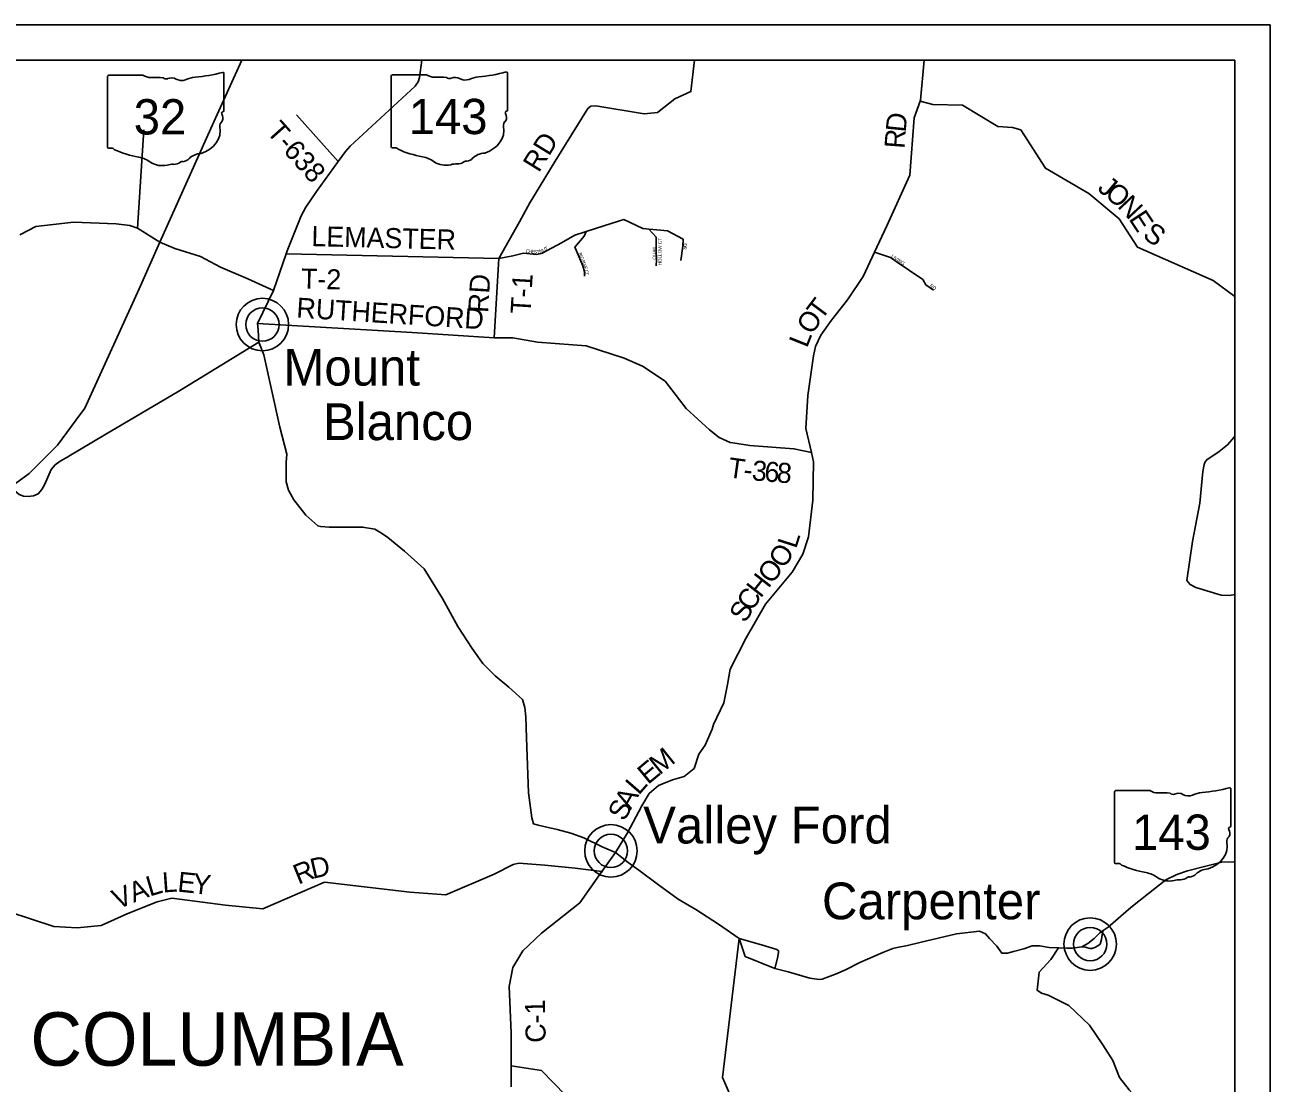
# Model space of a CAD drawing. Extents: x -15 to 405, y -40 to 87.
# Drawn here: x 2.706 to 6.235, y -21.816 to -18.816 of the extents above; entities that cross this region are included whole.
import ezdxf

# ---------------------------------------------------------------- set-up
doc = ezdxf.new("R2010")
doc.units = 0
for name, color, linetype in [('GM_P_State_Location', 7, 'Continuous'), ('GM_X_County_Road_Text', 7, 'Continuous'), ('GM_X_Major_Lake', 7, 'Continuous'), ('GM_X_Major_Lake_Text', 7, 'Continuous'), ('GM_X_Major_River', 7, 'Continuous'), ('GM_X_Minor_Lake', 7, 'Continuous'), ('GM_X_Minor_River', 7, 'Continuous'), ('GM_X_State_Location', 7, 'Continuous'), ('GM_X_Township', 7, 'Continuous'), ('GM_X_Township_ROW', 7, 'Continuous'), ('GM_X_Township_Subdivision', 7, 'Continuous'), ('GM_X_Township_Subdivision_Text', 7, 'Continuous'), ('GM_X_Township_Text', 7, 'Continuous'), ('GM_X_Unincorporated_Location', 7, 'Continuous')]:
    doc.layers.add(name, color=color, linetype=linetype)

msp = doc.modelspace()

# ---------------------------------------------------------------- linework, layer by layer
at = {"layer": 'GM_P_State_Location'}
for points in [[(4.0491, -19.478), (4.1079, -19.3742), (4.1369, -19.3205), (4.2086, -19.2023), (4.3018, -19.0531), (4.31, -19.0468), (4.3238, -19.0458), (4.4614, -19.0682), (4.4994, -19.0643), (4.548, -19.0261), (4.5937, -19.005), (4.6038, -18.9161)], [(6.1354, -19.5858), (6.0743, -19.5409), (5.8593, -19.4462), (5.8075, -19.3655), (5.722, -19.294), (5.5984, -19.2225), (5.5288, -19.1132), (5.5052, -19.1071), (5.4637, -19.1041), (5.3639, -19.0437), (5.2795, -19.0417), (5.2434, -19.0324)], [(3.5937, -19.2036), (3.4754, -19.0708)], [(3.0248, -19.3927), (3.0425, -19.1135)], [(2.691, -19.4115), (2.7369, -19.3872), (2.8433, -19.3754), (2.9644, -19.3798), (3.0031, -19.3847), (3.0248, -19.3927)], [(3.0248, -19.3927), (3.0885, -19.4323)], [(3.0885, -19.4323), (3.1308, -19.4503), (3.2032, -19.4729), (3.2602, -19.5026), (3.3374, -19.5358), (3.4102, -19.5689)], [(3.365, -19.6625), (3.8039, -19.6884), (4.0355, -19.7035), (4.0491, -19.478)], [(3.4462, -19.4648), (4.0491, -19.478)], [(4.2589, -19.7228), (4.1584, -19.7151), (4.0891, -19.7033), (4.0355, -19.7035)], [(4.9351, -20.028), (4.8854, -20.0177), (4.7606, -20.0081), (4.7124, -20.0011)], [(6.1354, -20.4305), (6.1199, -20.4338), (6.0963, -20.433), (6.025, -20.411), (6.0086, -20.4029), (5.9997, -20.3908), (6.0152, -20.2809), (6.0364, -20.1717), (6.0449, -20.0821), (6.0488, -20.0627), (6.0517, -20.0545), (6.056, -20.0489), (6.0911, -20.0257), (6.1145, -20.0062), (6.1283, -19.9912), (6.1354, -19.9822)], [(2.6614, -21.3308), (2.7879, -21.3721), (2.8543, -21.3758), (2.9223, -21.369), (2.9979, -21.3351), (3.0803, -21.3024), (3.1224, -21.2921), (3.2743, -21.3118), (3.3807, -21.3216), (3.5549, -21.2467), (3.7968, -21.2743), (3.899, -21.2818), (4.0357, -21.2232), (4.0902, -21.1964), (4.1058, -21.1928), (4.1796, -21.198), (4.266, -21.2064), (4.3416, -21.2163), (4.3439, -21.2166)], [(5.2323, -23.237), (5.1991, -23.2377), (5.1082, -23.2303), (5.0596, -23.2077), (4.9581, -23.1356), (4.9229, -23.0111), (4.9173, -22.9162), (4.9243, -22.863), (4.9105, -22.7777), (4.8881, -22.7476), (4.867, -22.7277), (4.8648, -22.7198), (4.8578, -22.6937), (4.8822, -22.6326), (4.9015, -22.5159), (4.9143, -22.4405), (4.898, -22.3037), (4.8493, -22.2605), (4.7619, -22.197), (4.7501, -22.1603), (4.7493, -21.9511), (4.6834, -21.8), (4.7305, -21.4062)], [(4.7305, -21.4062), (4.7937, -21.4244), (4.8371, -21.4372), (4.8421, -21.4407), (4.8421, -21.4458), (4.8389, -21.4619), (4.8316, -21.4908)], [(4.0839, -21.7672), (4.1697, -21.7804), (4.2381, -21.8502)]]:
    msp.add_lwpolyline(points, dxfattribs=at)
at = {"layer": 'GM_X_Major_Lake_Text'}
for points in [[(4.7124, -20.0011), (4.7121, -20.0011), (4.7046, -20), (4.6735, -19.9862), (4.6468, -19.9639), (4.5804, -19.9039), (4.5203, -19.826), (4.4568, -19.7834), (4.404, -19.7609), (4.2965, -19.7257), (4.2591, -19.7228), (4.2589, -19.7228)], [(5.7468, -21.4265), (5.747, -21.4264), (5.7541, -21.4217), (5.7576, -21.4084), (5.7598, -21.3948), (5.7623, -21.3836)]]:
    msp.add_lwpolyline(points, dxfattribs=at)
at = {"layer": 'GM_X_Major_River'}
for points in [[(4.2915, -19.4037), (4.2965, -19.4021), (4.3702, -19.3781), (4.3857, -19.3731), (4.4037, -19.3673), (4.4575, -19.3935), (4.4589, -19.3936)], [(4.0491, -19.478), (4.0888, -19.4709), (4.1195, -19.4633), (4.1563, -19.4665), (4.1652, -19.4648), (4.1717, -19.4635), (4.2272, -19.434), (4.2645, -19.4125), (4.2915, -19.4037)], [(4.2924, -19.5281), (4.292, -19.5163), (4.2869, -19.4987), (4.2684, -19.4551), (4.2647, -19.4464), (4.291, -19.415), (4.2965, -19.4021)], [(4.4589, -19.3936), (4.4741, -19.395), (4.4967, -19.3969), (4.5277, -19.3996), (4.5714, -19.4239), (4.5711, -19.443), (4.5654, -19.4837)], [(4.4949, -19.4994), (4.4953, -19.4956), (4.4961, -19.4858), (4.4955, -19.4487), (4.4955, -19.4324), (4.4955, -19.4178), (4.4741, -19.395)], [(5.1139, -19.4606), (5.1595, -19.4753), (5.175, -19.4866), (5.2508, -19.5382), (5.2599, -19.5533), (5.2812, -19.5685)], [(5.7014, -21.4295), (5.7113, -21.4308), (5.7253, -21.4342), (5.7296, -21.434)], [(5.7296, -21.434), (5.7297, -21.434), (5.7329, -21.4338), (5.739, -21.4316), (5.7468, -21.4265)]]:
    msp.add_lwpolyline(points, dxfattribs=at)
at = {"layer": 'GM_X_State_Location'}
for points in [[(2.8513, -19.9357), (2.8761, -19.9022), (3.0293, -19.5641), (3.0885, -19.4323), (3.2415, -19.0913), (3.3206, -18.9161)], [(2.1043, -20.4588), (2.1641, -20.4294), (2.4411, -20.2634), (2.6314, -20.1512), (2.6648, -20.1267), (2.7182, -20.0876), (2.7981, -20.0074), (2.8513, -19.9357)], [(6.1354, -21.1888), (6.1324, -21.1887), (6.0982, -21.1898), (6.0499, -21.2023), (6.0017, -21.214), (5.9709, -21.225), (5.9397, -21.2393), (5.8903, -21.2788), (5.8405, -21.3178), (5.7763, -21.3739), (5.7623, -21.3836), (5.7527, -21.3902), (5.7364, -21.4061), (5.7185, -21.4205), (5.7014, -21.4295), (5.6756, -21.433), (5.6596, -21.433), (5.6355, -21.4322), (5.6092, -21.4313), (5.5821, -21.4268), (5.5613, -21.4271), (5.5377, -21.4351), (5.5081, -21.443), (5.4914, -21.4472), (5.4746, -21.4475), (5.461, -21.4274), (5.4398, -21.4061), (5.4284, -21.3924), (5.4117, -21.3848), (5.3464, -21.3931), (5.2423, -21.4176), (5.2073, -21.4255), (5.1784, -21.4316)], [(5.1784, -21.4316), (5.1783, -21.4316), (5.1663, -21.4342), (5.1374, -21.4459), (5.0721, -21.4739), (5.0322, -21.4944), (5.0037, -21.5072), (4.9812, -21.5156), (4.966, -21.5216), (4.9565, -21.5224), (4.9507, -21.5216)]]:
    msp.add_lwpolyline(points, dxfattribs=at)
at = {"layer": 'GM_X_Township'}
for p, q in [((-0.7646, -18.8161), (6.2354, -18.8161)), ((6.2354, -18.8161), (6.2354, -25.8161)), ((-0.6646, -18.9161), (6.1354, -18.9161)), ((-0.6646, -18.9161), (6.1354, -18.9161)), ((6.1354, -18.9161), (6.1354, -25.7161)), ((6.1354, -18.9161), (6.1354, -25.7161))]:
    msp.add_line(p, q, dxfattribs=at)
at = {"layer": 'GM_X_Township_Subdivision'}
for p, q in [((3.2699, -18.9539), (3.2699, -19.0586)), ((4.0739, -18.9529), (4.0739, -19.0576)), ((2.9403, -18.9623), (2.9403, -19.1625)), ((2.9403, -19.1625), (2.9403, -18.9623)), ((2.9403, -19.1625), (2.9403, -18.9623)), ((2.9436, -18.9589), (3.0401, -18.9589)), ((3.7443, -18.9613), (3.7443, -19.1614)), ((3.7443, -19.1614), (3.7443, -18.9613)), ((3.7443, -19.1614), (3.7443, -18.9613)), ((3.7475, -18.9578), (3.8441, -18.9578)), ((3.2699, -19.0586), (3.2699, -19.0586)), ((4.0739, -19.0575), (4.0739, -19.0576)), ((5.7947, -20.9904), (5.7947, -21.1905)), ((5.7947, -21.1905), (5.7947, -20.9904)), ((5.7947, -21.1905), (5.7947, -20.9904)), ((5.7979, -20.9869), (5.8944, -20.9869)), ((6.1242, -20.982), (6.1242, -21.0866)), ((6.1242, -21.0866), (6.1242, -21.0866))]:
    msp.add_line(p, q, dxfattribs=at)
for centre, major_axis, start_param, end_param in [((3.1525, -18.6861), (0.3495, 0), 4.814394, 5.042369), ((3.2663, -18.9535), (0.00367, 0), 6.141152, 7.989035), ((3.9565, -18.685), (0.3495, 0), 4.814394, 5.042369), ((4.0702, -18.9524), (0.00367, 0), 6.141152, 7.989035), ((2.9441, -18.9619), (0.00382, 0), 1.712693, 3.28349), ((3.0631, -18.9357), (0.037, 0), 4.042523, 4.731795), ((3.0754, -19.0712), (0.133, 0), 1.404758, 1.657858), ((3.1056, -18.9609), (0.0107, 0), 3.836095, 5.185415), ((3.1212, -18.984), (0.0222, 0), 0.950623, 2.079405), ((3.1499, -18.9523), (0.0267, 0), 4.081561, 5.145723), ((3.1971, -19.02), (0.0703, 0), 1.699011, 2.107814), ((3.7481, -18.9608), (0.00382, 0), 1.712693, 3.28349), ((3.8671, -18.9346), (0.037, 0), 4.042523, 4.731795), ((3.8793, -19.0702), (0.133, 0), 1.404758, 1.657858), ((3.9095, -18.9598), (0.0107, 0), 3.836095, 5.185415), ((3.9252, -18.9829), (0.0222, 0), 0.950623, 2.079405), ((3.9539, -18.9512), (0.0267, 0), 4.081561, 5.145723), ((4.0011, -19.019), (0.0703, 0), 1.699011, 2.107814), ((3.266, -19.059), (0.00393, 0), 5.05454, 6.418171), ((4.07, -19.058), (0.00393, 0), 5.05454, 6.418171), ((3.2831, -19.1024), (0.0248, 0), 2.387724, 3.262537), ((3.2691, -19.0663), (0.00568, 0), 1.883978, 3.671073), ((3.233, -19.0795), (0.0341, 0), 5.934695, 6.695948), ((4.087, -19.1014), (0.0248, 0), 2.387724, 3.262537), ((4.073, -19.0652), (0.00568, 0), 1.883978, 3.671073), ((4.0369, -19.0785), (0.0341, 0), 5.934695, 6.695948), ((3.1721, -19.1157), (0.0874, 0), 5.101752, 6.440018), ((3.9761, -19.1147), (0.0874, 0), 5.101752, 6.440018), ((2.9442, -19.1629), (0.00385, 0), 3.00124, 4.508301), ((2.9447, -19.1424), (0.0294, 0), 4.665946, 4.897461), ((2.9507, -19.174), (0.0106, 0), 0.519207, 1.627899), ((3.7481, -19.1618), (0.00385, 0), 3.00124, 4.508301), ((3.7487, -19.1414), (0.0294, 0), 4.665946, 4.897461), ((3.7547, -19.1729), (0.0106, 0), 0.519207, 1.627899), ((3.0846, -18.9942), (0.2524, 0), 4.195997, 4.488961), ((3.0093, -19.2524), (0.079, 0), 0.823519, 1.323587), ((3.1483, -19.1818), (0.0282, 0), 4.937069, 5.64225), ((3.209, -19.2186), (0.0479, 0), 1.647645, 2.488434), ((3.8885, -18.9931), (0.2524, 0), 4.195997, 4.488961), ((3.8133, -19.2513), (0.079, 0), 0.823519, 1.323587), ((3.9523, -19.1808), (0.0282, 0), 4.937069, 5.64225), ((4.0129, -19.2176), (0.0479, 0), 1.647645, 2.488434), ((3.0947, -19.175), (0.0501, 0), 4.026481, 4.996735), ((3.1237, -19.2442), (0.0412, 0), 1.495662, 1.94098), ((3.1274, -19.19), (0.0267, 0), 4.691044, 5.507374), ((3.1515, -19.2094), (0.00752, 0), 1.147584, 2.315152), ((3.8987, -19.1739), (0.0501, 0), 4.026481, 4.996735), ((3.9277, -19.2431), (0.0412, 0), 1.495662, 1.94098), ((3.9313, -19.1889), (0.0267, 0), 4.691044, 5.507374), ((3.9555, -19.2083), (0.00752, 0), 1.147584, 2.315152), ((5.7984, -20.9899), (0.00382, 0), 1.712693, 3.28349), ((5.9174, -20.9637), (0.037, 0), 4.042523, 4.731795), ((5.9297, -21.0993), (0.133, 0), 1.404758, 1.657858), ((5.9599, -20.9889), (0.0107, 0), 3.836095, 5.185415), ((5.9756, -21.012), (0.0222, 0), 0.950623, 2.079405), ((6.0042, -20.9803), (0.0267, 0), 4.081561, 5.145723), ((6.0514, -21.048), (0.0703, 0), 1.699011, 2.107814), ((6.0068, -20.7141), (0.3495, 0), 4.814394, 5.042369), ((6.1206, -20.9815), (0.00367, 0), 6.141152, 7.989035), ((6.1234, -21.0943), (0.00568, 0), 1.883978, 3.671073), ((6.0873, -21.1076), (0.0341, 0), 5.934695, 6.695948), ((6.1203, -21.087), (0.00393, 0), 5.05454, 6.418171), ((6.0264, -21.1438), (0.0874, 0), 5.101752, 6.440018), ((6.1374, -21.1304), (0.0248, 0), 2.387724, 3.262537), ((5.7985, -21.1909), (0.00385, 0), 3.00124, 4.508301), ((5.7991, -21.1704), (0.0294, 0), 4.665946, 4.897461), ((5.8051, -21.202), (0.0106, 0), 0.519207, 1.627899), ((5.9389, -21.0222), (0.2524, 0), 4.195997, 4.488961), ((6.0633, -21.2467), (0.0479, 0), 1.647645, 2.488434), ((5.8636, -21.2804), (0.079, 0), 0.823519, 1.323587), ((5.9491, -21.203), (0.0501, 0), 4.026481, 4.996735), ((5.978, -21.2722), (0.0412, 0), 1.495662, 1.94098), ((5.9817, -21.218), (0.0267, 0), 4.691044, 5.507374), ((6.0058, -21.2374), (0.00752, 0), 1.147584, 2.315152), ((6.0026, -21.2099), (0.0282, 0), 4.937069, 5.64225)]:
    msp.add_ellipse(centre, major_axis=major_axis, ratio=0.8, start_param=start_param, end_param=end_param, dxfattribs=at)
at = {"layer": 'GM_X_Township_Subdivision_Text'}
for centre, radius in [((3.379, -19.6656), 0.0744), ((3.379, -19.6656), 0.0472), ((4.367, -21.1576), 0.0744), ((4.367, -21.1576), 0.0472), ((5.7255, -21.4219), 0.0744), ((5.7255, -21.4219), 0.0472)]:
    msp.add_circle(centre, radius, dxfattribs=at)
at = {"layer": 'GM_X_Township_Text'}
for points in [[(4.3797, -21.1626), (4.4138, -21.1068), (4.4545, -21.0295), (4.4752, -20.9953), (4.5017, -20.9727), (4.5419, -20.9559), (4.5742, -20.947), (4.6025, -20.9237), (4.6164, -20.8834), (4.6342, -20.8583), (4.6538, -20.8123), (4.6578, -20.7993), (4.6872, -20.7381), (4.6976, -20.6857), (4.7047, -20.6428), (4.7502, -20.5534), (4.8049, -20.4579), (4.8805, -20.3672), (4.911, -20.3162), (4.927, -20.267), (4.9392, -20.1632), (4.9414, -20.0546), (4.9351, -20.028), (4.919, -19.9599), (4.9251, -19.8665), (4.9409, -19.7538), (4.9464, -19.7276), (4.9619, -19.6957), (4.9922, -19.6534), (5.0371, -19.5956), (5.0817, -19.5289), (5.1139, -19.4606), (5.1491, -19.3859), (5.2145, -19.2422), (5.2268, -19.0797), (5.2434, -19.0324), (5.2444, -19.0296), (5.2553, -18.9161)], [(2.8296, -20.0392), (2.8301, -20.0389), (2.9306, -19.9794), (3.1424, -19.854), (3.3692, -19.7159)], [(2.5032, -20.189), (2.5532, -20.1668), (2.5767, -20.1444), (2.5931, -20.1281), (2.6055, -20.1169), (2.6181, -20.111), (2.629, -20.1112), (2.6401, -20.114), (2.6648, -20.1267), (2.6899, -20.1478), (2.7014, -20.1524), (2.7146, -20.1534), (2.7301, -20.1513), (2.7434, -20.1454), (2.7536, -20.1335), (2.7613, -20.1196), (2.7806, -20.0763), (2.792, -20.0631), (2.8061, -20.0531), (2.8296, -20.0392)], [(4.0839, -21.8264), (4.0839, -21.7672), (4.0839, -21.6731), (4.0784, -21.5422), (4.0892, -21.4878), (4.1175, -21.4406), (4.1697, -21.391), (4.2787, -21.3051), (4.3416, -21.2163), (4.3797, -21.1626)], [(5.9724, -22.1373), (5.9666, -22.1066), (5.9584, -22.0645), (5.945, -22.0243), (5.9131, -21.9471), (5.9012, -21.9171), (5.884, -21.8891), (5.8363, -21.8347), (5.8088, -21.7999), (5.7892, -21.7518), (5.7617, -21.7079), (5.7238, -21.6519), (5.6647, -21.596), (5.6065, -21.5667), (5.5878, -21.5611), (5.5749, -21.5528), (5.5808, -21.5019), (5.614, -21.4657), (5.6355, -21.4322)]]:
    msp.add_lwpolyline(points, dxfattribs=at)
at = {"layer": 'GM_X_Unincorporated_Location'}
msp.add_lwpolyline([(4.9507, -21.5216), (4.9506, -21.5216), (4.9307, -21.5189), (4.8692, -21.5002), (4.8316, -21.4908), (4.747, -21.4566), (4.7305, -21.4062), (4.6722, -21.3655), (4.6075, -21.3237), (4.5578, -21.2943), (4.5019, -21.2535), (4.4463, -21.212), (4.4157, -21.1907), (4.3797, -21.1626), (4.3422, -21.146), (4.2903, -21.1204), (4.2529, -21.1076), (4.2141, -21.097), (4.1851, -21.0901), (4.1604, -21.0843), (4.1474, -21.0811), (4.1423, -21.0637), (4.1331, -20.9935), (4.1279, -20.8372), (4.1253, -20.778), (4.1231, -20.7511), (4.1163, -20.7287), (4.078, -20.6939), (4.0385, -20.6617), (4.0043, -20.626), (3.9734, -20.5842), (3.9332, -20.5217), (3.8897, -20.4417), (3.8371, -20.358), (3.7814, -20.3082), (3.7343, -20.2696), (3.7163, -20.2573), (3.6976, -20.2457), (3.6629, -20.2397), (3.6082, -20.2396), (3.568, -20.2397), (3.5444, -20.2381), (3.5357, -20.2363), (3.5019, -20.2063), (3.4684, -20.1626), (3.4528, -20.1347), (3.4465, -20.1116), (3.4461, -20.0729), (3.4459, -20.0566), (3.4481, -20.0329), (3.4284, -19.9562), (3.3834, -19.7514), (3.3692, -19.7159), (3.3674, -19.6803), (3.365, -19.6625), (3.4102, -19.5689), (3.4462, -19.4648), (3.4491, -19.4565), (3.4892, -19.3574), (3.5017, -19.3331), (3.5327, -19.2886), (3.5937, -19.2036), (3.6145, -19.1746), (3.6278, -19.1598), (3.8119, -18.9898), (3.821, -18.9773), (3.8247, -18.9655), (3.8307, -18.9161)], dxfattribs=at)

# ---------------------------------------------------------------- texts
at = {"layer": 'GM_X_County_Road_Text'}
msp.add_text('COLUMBIA', height=0.15152, rotation=0, dxfattribs=at).set_placement((2.7213, -21.7667))
at = {"layer": 'GM_X_Major_Lake'}
for s, rotation, p in [('U', 27.6127, (4.1749, -19.4597)), ('T', 27.3959, (4.1823, -19.4558)), ('QUAIL', 90, (4.4945, -19.4814)), ('HOLLOW CT', 90, (4.5107, -19.498)), ('R', 266.2812, (4.5727, -19.4437)), ('D', 269.0164, (4.5728, -19.4355)), ('C', 354.2097, (4.1255, -19.4614)), ('H', 354.2253, (4.133, -19.4621)), ('E', 354.2369, (4.1413, -19.463)), ('S', 354.2241, (4.1479, -19.4636)), ('T', 9.0541, (4.1572, -19.4642)), ('N', 17.2805, (4.1652, -19.4628)), ('B', 292.2705, (4.2743, -19.464)), ('I', 292.2957, (4.2772, -19.471)), ('G', 292.2803, (4.2788, -19.4748)), ('P', 292.2702, (4.2829, -19.4849)), ('LIVING', 325.9783, (5.1604, -19.4741)), ('I', 292.2799, (4.2854, -19.491)), ('N', 289.4788, (4.2869, -19.4948)), ('E', 286.1706, (4.2897, -19.5025)), ('C', 283.3295, (4.2921, -19.5112)), ('T', 279.8038, (4.2938, -19.5184)), ('RD', 321.3438, (5.2697, -19.5567))]:
    msp.add_text(s, height=0.00947, rotation=rotation, dxfattribs=at).set_placement(p)
at = {"layer": 'GM_X_Minor_Lake'}
for s, height, rotation, p in [('D', 0.0568, 84.1836, (5.2021, -19.122)), ('R', 0.0568, 85.7575, (5.1987, -19.1681)), ('T', 0.0568, 53.0967, (4.9635, -19.6559)), ('O', 0.0568, 57.1505, (4.937, -19.697)), ('L', 0.0568, 68.1683, (4.9225, -19.7339)), ('O', 0.0568, 56.8922, (4.8573, -20.3599)), ('L', 0.0568, 72.2732, (4.8918, -20.303)), ('O', 0.0568, 50.8264, (4.8219, -20.404)), ('H', 0.0568, 52.0212, (4.7913, -20.4431)), ('C', 0.0568, 57.451, (4.767, -20.4813)), ('S', 0.0568, 59.997, (4.7482, -20.5139)), ('M', 0.0568, 38.89, (4.5046, -20.9443)), ('E', 0.0568, 39.6316, (4.472, -20.9712)), ('L', 0.0568, 49.1156, (4.446, -21.0016)), ('A', 0.0568, 60.5389, (4.4231, -21.0427)), ('S', 0.0568, 62.0452, (4.4053, -21.0762)), ('C-1', 0.05682, 91.354, (4.1824, -21.701))]:
    msp.add_text(s, height=height, rotation=rotation, dxfattribs=at).set_placement(p)
at = {"layer": 'GM_X_Minor_River'}
for s, height, rotation, p in [('T-638', 0.05682, 311.6339, (3.3883, -19.1202)), ('RD', 0.05682, 58.359, (4.1625, -19.237)), ('J', 0.0568, 319.9566, (5.7434, -19.2831)), ('O', 0.0568, 319.5872, (5.7638, -19.3002)), ('N', 0.0568, 313.1889, (5.8006, -19.3315)), ('E', 0.0568, 303.3656, (5.8332, -19.3659)), ('LEMASTER', 0.05682, 358.5677, (3.5175, -19.4431)), ('S', 0.0568, 323.1327, (5.8712, -19.4169)), ('T-2', 0.05682, 358.5669, (3.4878, -19.5633)), ('RD', 0.05682, 86.5467, (4.0187, -19.6334)), ('T-1', 0.05682, 86.6615, (4.1388, -19.6363)), ('RUTHERFORD', 0.05682, 356.3915, (3.4742, -19.6456)), ('T', 0.0568, 351.9899, (4.6965, -20.098)), ('-', 0.0568, 354.1681, (4.7409, -20.1042)), ('3', 0.0568, 354.8519, (4.7648, -20.1067)), ('6', 0.0568, 355.471, (4.8004, -20.1099)), ('8', 0.0568, 355.6151, (4.8354, -20.1127)), ('D', 0.0568, 12.8947, (3.5219, -21.237)), ('R', 0.0568, 22.2935, (3.481, -21.2539)), ('A', 0.0568, 21.3056, (3.014, -21.305)), ('L', 0.0568, 16.4369, (3.0594, -21.2873)), ('L', 0.0568, 4.0618, (3.097, -21.2758)), ('E', 0.0568, 354.1014, (3.1368, -21.2728)), ('Y', 0.0568, 353.1425, (3.1788, -21.2771)), ('V', 0.0568, 22.9345, (2.9684, -21.3244))]:
    msp.add_text(s, height=height, rotation=rotation, dxfattribs=at).set_placement(p)
at = {"layer": 'GM_X_Township_ROW'}
for s, height, p in [('Mount', 0.10417, (3.4385, -19.8386)), ('Blanco', 0.10417, (3.5506, -19.9931)), ('Valley Ford', 0.104167, (4.4584, -21.1367)), ('Carpenter', 0.10417, (4.9651, -21.3516))]:
    msp.add_text(s, height=height, rotation=0, dxfattribs=at).set_placement(p)
at = {"layer": 'GM_X_Township_Subdivision'}
for s, p in [('143', (3.7939, -19.1257)), ('32', (3.0143, -19.1267)), ('143', (5.8442, -21.1547))]:
    msp.add_text(s, height=0.1, dxfattribs=at).set_placement(p)

doc.saveas('drawing.dxf')
